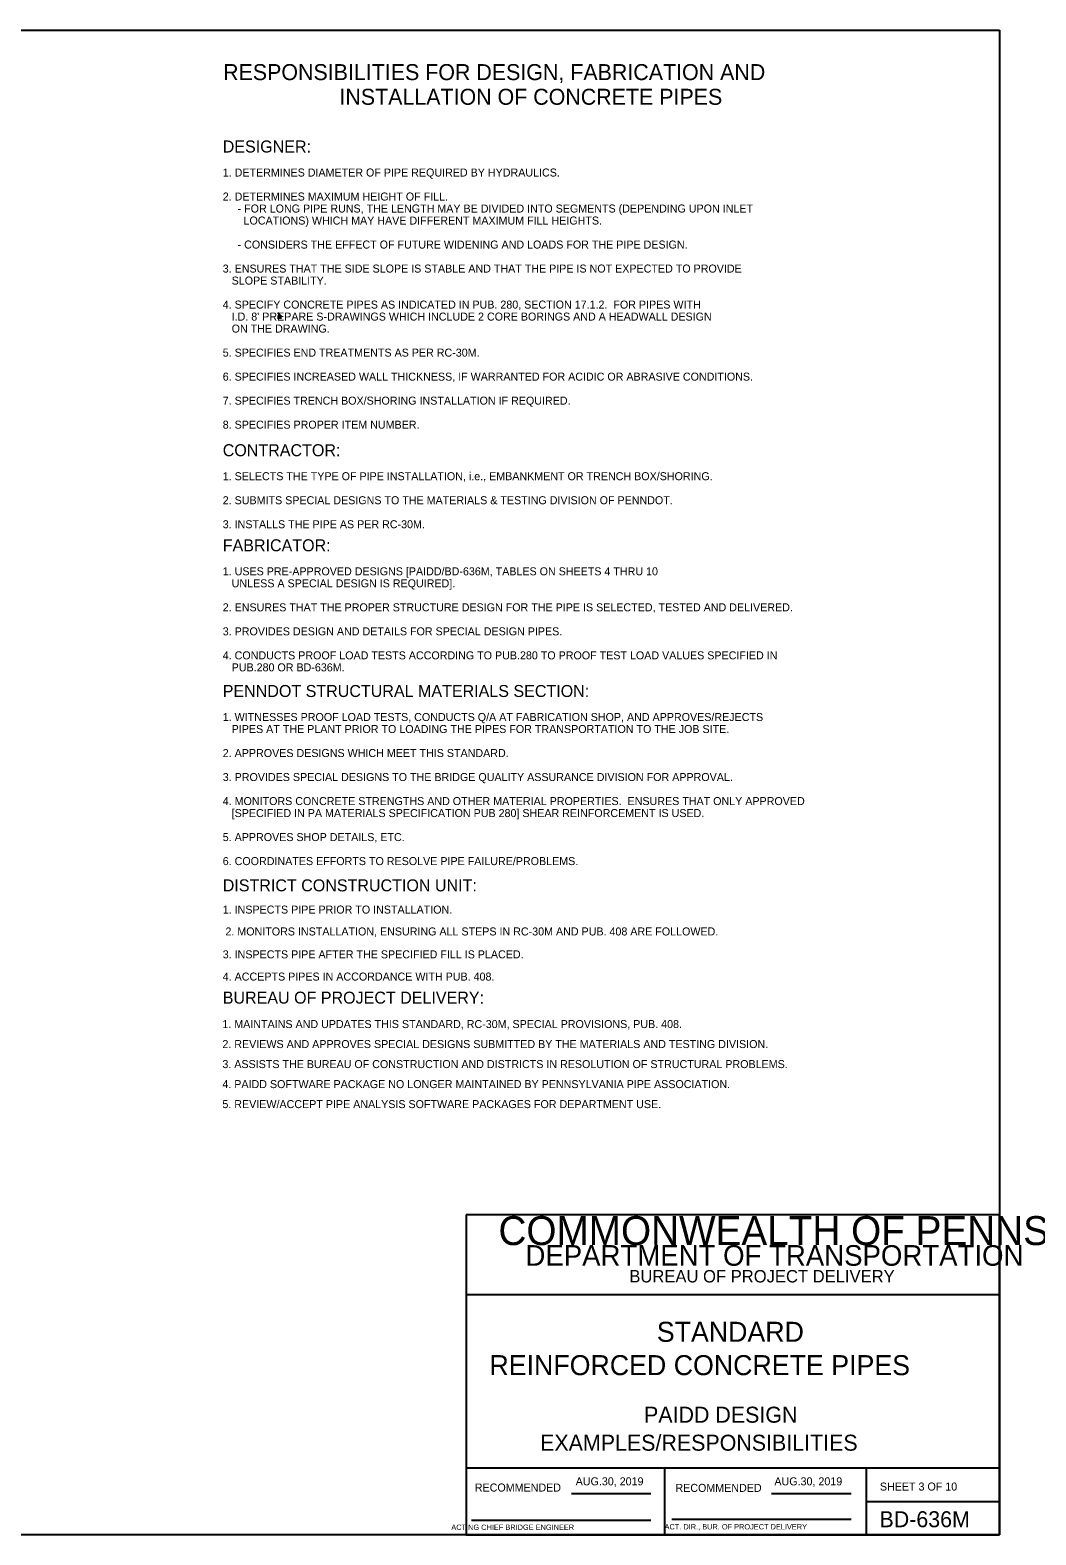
# Model space of a CAD drawing. Extents: x -22562 to -18409, y 3991 to 7171.
# Drawn here: x -21604 to -21227, y 5194 to 5758 of the extents above; entities that cross this region are included whole.
import ezdxf

# ---------------------------------------------------------------- set-up
doc = ezdxf.new("R2010")
doc.units = 0
doc.layers.add('2', color=7, linetype='Continuous')

msp = doc.modelspace()

# ---------------------------------------------------------------- linework, layer by layer
at = {"layer": '2'}
for p, q in [((-22026.85, 5758.37), (-21240.85, 5758.37)), ((-21240.85, 5758.37), (-21240.85, 5194.37)), ((-21511.6, 5652.49), (-21510.1, 5650.99)), ((-21510.1, 5650.99), (-21511.6, 5650.99)), ((-21510.1, 5650.37), (-21511.6, 5650.37)), ((-21240.85, 5314.37), (-21440.85, 5314.37)), ((-21440.85, 5314.37), (-21440.85, 5194.37)), ((-21240.85, 5194.37), (-21240.85, 5314.37)), ((-21240.85, 5284.37), (-21440.85, 5284.37)), ((-21240.85, 5219.37), (-21440.85, 5219.37)), ((-21366.35, 5194.37), (-21366.35, 5219.37)), ((-21290.85, 5219.37), (-21290.85, 5194.37)), ((-21401.38, 5209.87), (-21371.62, 5209.87)), ((-21326.38, 5209.87), (-21296.47, 5209.87)), ((-21290.85, 5206.87), (-21240.85, 5206.87)), ((-21363.72, 5200.24), (-21296.47, 5200.24)), ((-21438.85, 5199.87), (-21371.62, 5199.87)), ((-21240.85, 5194.37), (-22026.85, 5194.37)), ((-21440.85, 5194.37), (-21240.85, 5194.37))]:
    msp.add_line(p, q, dxfattribs=at)

# ---------------------------------------------------------------- texts
for s, height, p in [('RESPONSIBILITIES FOR DESIGN, FABRICATION AND', 6, (-21531.97, 5739.62)), ('INSTALLATION OF CONCRETE PIPES', 6, (-21488.35, 5730.37)), ('DESIGNER:', 4.5, (-21532.1, 5712.49)), ('1. DETERMINES DIAMETER OF PIPE REQUIRED BY HYDRAULICS.', 3, (-21532.1, 5703.49)), ('2. DETERMINES MAXIMUM HEIGHT OF FILL.', 3, (-21532.1, 5694.49)), ('     - FOR LONG PIPE RUNS, THE LENGTH MAY BE DIVIDED INTO SEGMENTS (DEPENDING UPON INLET', 3, (-21532.1, 5689.99)), ('       LOCATIONS) WHICH MAY HAVE DIFFERENT MAXIMUM FILL HEIGHTS.', 3, (-21532.1, 5685.49)), ('     - CONSIDERS THE EFFECT OF FUTURE WIDENING AND LOADS FOR THE PIPE DESIGN.', 3, (-21532.1, 5676.49)), ('3. ENSURES THAT THE SIDE SLOPE IS STABLE AND THAT THE PIPE IS NOT EXPECTED TO PROVIDE', 3, (-21532.1, 5667.49)), ('   SLOPE STABILITY.', 3, (-21532.1, 5662.99)), ('4. SPECIFY CONCRETE PIPES AS INDICATED IN PUB. 280, SECTION 17.1.2.  FOR PIPES WITH ', 3, (-21532.1, 5653.99)), ("   I.D. 8' PREPARE S-DRAWINGS WHICH INCLUDE 2 CORE BORINGS AND A HEADWALL DESIGN", 3, (-21532.1, 5649.49)), ('   ON THE DRAWING.', 3, (-21532.1, 5644.99)), ('5. SPECIFIES END TREATMENTS AS PER RC-30M.', 3, (-21532.1, 5635.99)), ('6. SPECIFIES INCREASED WALL THICKNESS, IF WARRANTED FOR ACIDIC OR ABRASIVE CONDITIONS.', 3, (-21532.1, 5626.99)), ('7. SPECIFIES TRENCH BOX/SHORING INSTALLATION IF REQUIRED.', 3, (-21532.1, 5617.99)), ('8. SPECIFIES PROPER ITEM NUMBER.', 3, (-21532.1, 5608.99)), ('CONTRACTOR:', 4.5, (-21532.1, 5598.66)), ('1. SELECTS THE TYPE OF PIPE INSTALLATION, i.e., EMBANKMENT OR TRENCH BOX/SHORING.', 3, (-21532.1, 5589.66)), ('2. SUBMITS SPECIAL DESIGNS TO THE MATERIALS & TESTING DIVISION OF PENNDOT.', 3, (-21532.1, 5580.66)), ('3. INSTALLS THE PIPE AS PER RC-30M.', 3, (-21532.1, 5571.66)), ('FABRICATOR:', 4.5, (-21532.1, 5563.02)), ('1. USES PRE-APPROVED DESIGNS [PAIDD/BD-636M, TABLES ON SHEETS 4 THRU 10', 3, (-21532.1, 5554.02)), ('   UNLESS A SPECIAL DESIGN IS REQUIRED].', 3, (-21532.1, 5549.52)), ('2. ENSURES THAT THE PROPER STRUCTURE DESIGN FOR THE PIPE IS SELECTED, TESTED AND DELIVERED.', 3, (-21532.1, 5540.52)), ('3. PROVIDES DESIGN AND DETAILS FOR SPECIAL DESIGN PIPES.', 3, (-21532.1, 5531.52)), ('4. CONDUCTS PROOF LOAD TESTS ACCORDING TO PUB.280 TO PROOF TEST LOAD VALUES SPECIFIED IN', 3, (-21532.1, 5522.52)), ('   PUB.280 OR BD-636M.', 3, (-21532.1, 5518.02)), ('PENNDOT STRUCTURAL MATERIALS SECTION:', 4.5, (-21532.1, 5508.41)), ('1. WITNESSES PROOF LOAD TESTS, CONDUCTS Q/A AT FABRICATION SHOP, AND APPROVES/REJECTS', 3, (-21532.1, 5499.41)), ('   PIPES AT THE PLANT PRIOR TO LOADING THE PIPES FOR TRANSPORTATION TO THE JOB SITE.', 3, (-21532.1, 5494.91)), ('2. APPROVES DESIGNS WHICH MEET THIS STANDARD.', 3, (-21532.1, 5485.91)), ('3. PROVIDES SPECIAL DESIGNS TO THE BRIDGE QUALITY ASSURANCE DIVISION FOR APPROVAL.', 3, (-21532.1, 5476.91)), ('4. MONITORS CONCRETE STRENGTHS AND OTHER MATERIAL PROPERTIES.  ENSURES THAT ONLY APPROVED', 3, (-21532.1, 5467.91)), ('   [SPECIFIED IN PA MATERIALS SPECIFICATION PUB 280] SHEAR REINFORCEMENT IS USED.', 3, (-21532.1, 5463.41)), ('5. APPROVES SHOP DETAILS, ETC.', 3, (-21532.1, 5454.41)), ('6. COORDINATES EFFORTS TO RESOLVE PIPE FAILURE/PROBLEMS.', 3, (-21532.1, 5445.41)), ('DISTRICT CONSTRUCTION UNIT:', 4.5, (-21532.1, 5435.57)), ('1. INSPECTS PIPE PRIOR TO INSTALLATION.', 3, (-21532.1, 5427.24)), ('2. MONITORS INSTALLATION, ENSURING ALL STEPS IN RC-30M AND PUB. 408 ARE FOLLOWED.', 3, (-21531.09, 5419.04)), ('3. INSPECTS PIPE AFTER THE SPECIFIED FILL IS PLACED.', 3, (-21532.1, 5410.46)), ('4. ACCEPTS PIPES IN ACCORDANCE WITH PUB. 408.', 3, (-21532.1, 5402.13)), ('BUREAU OF PROJECT DELIVERY:', 4.5, (-21532.1, 5393.48)), ('1. MAINTAINS AND UPDATES THIS STANDARD, RC-30M, SPECIAL PROVISIONS, PUB. 408.', 3, (-21532.23, 5384.33)), ('2. REVIEWS AND APPROVES SPECIAL DESIGNS SUBMITTED BY THE MATERIALS AND TESTING DIVISION.', 3, (-21532.23, 5376.83)), ('3. ASSISTS THE BUREAU OF CONSTRUCTION AND DISTRICTS IN RESOLUTION OF STRUCTURAL PROBLEMS.', 3, (-21532.23, 5369.33)), ('4. PAIDD SOFTWARE PACKAGE NO LONGER MAINTAINED BY PENNSYLVANIA PIPE ASSOCIATION.', 3, (-21532.23, 5361.83)), ('5. REVIEW/ACCEPT PIPE ANALYSIS SOFTWARE PACKAGES FOR DEPARTMENT USE.', 3, (-21532.23, 5354.33)), ('COMMONWEALTH OF PENNSYLVANIA', 10.8525, (-21428.72, 5302.99)), ('DEPARTMENT OF TRANSPORTATION', 7.7332, (-21418.6, 5295.24)), ('BUREAU OF PROJECT DELIVERY', 4.6493, (-21379.64, 5288.99)), ('STANDARD', 7.5, (-21369.35, 5266.74)), ('REINFORCED CONCRETE PIPES', 7.5, (-21432.1, 5254.24)), ('PAIDD DESIGN', 6, (-21374.13, 5236.42)), ('EXAMPLES/RESPONSIBILITIES', 6, (-21413.1, 5225.92)), ('AUG.30, 2019', 3, (-21399.76, 5212.94)), ('AUG.30, 2019', 3, (-21325.25, 5212.94)), ('SHEET 3 OF 10', 3, (-21285.7, 5210.99)), ('BD-636M', 6, (-21285.85, 5197.24)), ('       ACTING CHIEF BRIDGE ENGINEER', 2.0002, (-21451.76, 5196.24)), ('   ACT. DIR., BUR. OF PROJECT DELIVERY', 2.0002, (-21368.73, 5196.42))]:
    msp.add_text(s, height=height, dxfattribs=at).set_placement(p)
for p in [(-21437.58, 5210.62), (-21362.36, 5210.49)]:
    msp.add_text('RECOMMENDED', height=3, rotation=360, dxfattribs=at).set_placement(p)

doc.saveas('drawing.dxf')
